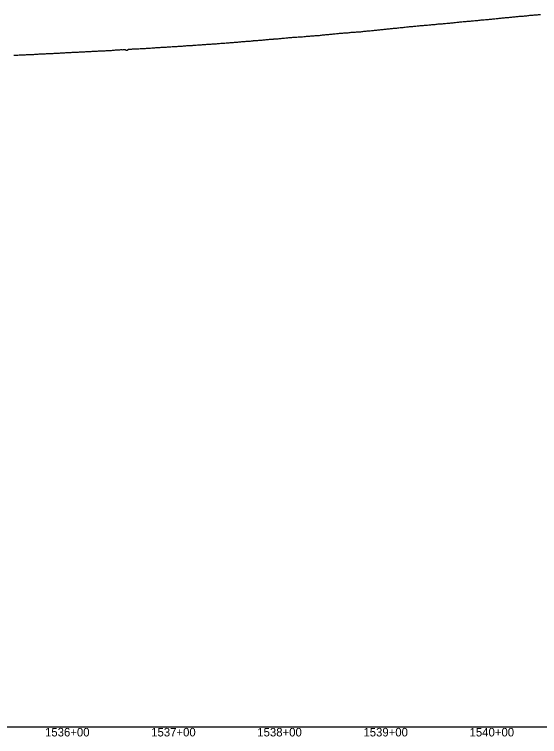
# Model space of a CAD drawing. Extents: x -3793 to 50787, y -1075 to 6138.
# Drawn here: x 40869 to 41364, y 2991 to 3671 of the extents above; entities that cross this region are included whole.
import ezdxf

# ---------------------------------------------------------------- set-up
doc = ezdxf.new("R2010")
doc.units = 0
for name, color, linetype in [('RD_DDB_Profile_EX', 7, 'Continuous'), ('RD_DDB_StaTX', 7, 'Continuous'), ('RD_GPK_Profile_Cell', 7, 'Continuous')]:
    doc.layers.add(name, color=color, linetype=linetype)

msp = doc.modelspace()

# ---------------------------------------------------------------- linework, layer by layer
at = {"layer": 'RD_DDB_Profile_EX'}
for points in [[(41304.522354, 3665.560805), (41305.515696, 3665.659845), (41306.519058, 3665.758915), (41307.52242, 3665.761925), (41308.515761, 3666.00977), (41309.519123, 3666.05995), (41310.522485, 3666.210125), (41311.515826, 3666.26085), (41312.51919, 3666.360415), (41313.089063, 3666.44571), (41313.522528, 3666.509945), (41314.515813, 3666.51188), (41315.519119, 3666.563275), (41316.522425, 3666.762145), (41317.51571, 3666.86157), (41318.519016, 3666.911695), (41319.522322, 3666.96248), (41320.515609, 3667.063195), (41321.518915, 3667.163335), (41322.626082, 3667.27984), (41323.515457, 3667.413485), (41324.518708, 3667.5122), (41325.521959, 3667.662265), (41326.515336, 3667.71282), (41327.518588, 3667.714165), (41328.521839, 3667.86295), (41329.515069, 3668.012305), (41330.51832, 3668.11237), (41331.52157, 3668.26244), (41332.163101, 3668.32703), (41332.514781, 3668.36242), (41333.517977, 3668.363725), (41334.521173, 3668.36438), (41335.514351, 3668.563), (41336.517547, 3668.7117), (41337.520612, 3668.7617), (41338.513919, 3668.86229), (41339.517115, 3669.011645), (41340.520181, 3669.06294), (41341.70012, 3669.171535), (41342.516638, 3669.21282), (41343.519654, 3669.31083), (41344.512904, 3669.459455), (41345.516044, 3669.561925), (41346.519061, 3669.612485), (41347.512307, 3669.66298), (41348.515449, 3669.71414), (41349.518589, 3669.862235), (41350.511711, 3669.9615), (41351.514836, 3670.01323), (41352.517925, 3670.112485), (41353.510993, 3670.21228), (41354.51408, 3670.41099), (41355.517168, 3670.512005), (41356.510349, 3670.512365), (41357.513325, 3670.56221), (41358.516412, 3670.71152), (41359.509589, 3670.81023), (41360.774158, 3670.911665), (41361.515618, 3670.91202), (41362.508737, 3671.01223), (41363.511671, 3671.16098), (41364.514705, 3671.21076)], [(41208.181853, 3656.36982), (41209.14084, 3656.465125), (41210.144887, 3656.519845), (41211.139801, 3656.61803), (41212.143867, 3656.765815), (41213.147688, 3656.867), (41214.142829, 3656.966395), (41215.146675, 3657.01644), (41216.14181, 3657.11794), (41217.145645, 3657.218005), (41217.718872, 3657.27567), (41218.139955, 3657.31691), (41219.144831, 3657.46423), (41220.13891, 3657.51621), (41221.142969, 3657.716205), (41222.137048, 3657.76716), (41223.14109, 3657.866155), (41224.144948, 3657.965135), (41225.139228, 3658.06408), (41226.143069, 3658.26509), (41227.255891, 3658.31403), (41228.141205, 3658.31399), (41229.135479, 3658.36588), (41230.139518, 3658.61286), (41231.14336, 3658.663805), (41232.137631, 3658.76469), (41233.141475, 3658.86464), (41234.135744, 3658.96357), (41235.13959, 3659.06449), (41236.133858, 3659.16439), (41236.79291, 3659.19718), (41237.137705, 3659.216235), (41238.141758, 3659.463265), (41239.136019, 3659.463125), (41240.139869, 3659.56396), (41241.134126, 3659.812885), (41242.137979, 3659.81371), (41243.132233, 3659.86265), (41244.13609, 3659.963455), (41245.140127, 3660.064245), (41246.329929, 3660.13354), (41247.138236, 3660.21306), (41248.132479, 3660.362), (41249.136358, 3660.46354), (41250.130596, 3660.56249), (41251.134465, 3660.711515), (41252.1385, 3660.76137), (41253.132731, 3660.76278), (41254.137451, 3660.861965), (41255.131669, 3661.01101), (41256.135558, 3661.060845), (41257.12977, 3661.062705), (41258.133664, 3661.261075), (41259.137698, 3661.36018), (41260.13178, 3661.411235), (41261.135815, 3661.56036), (41262.130011, 3661.610085), (41263.13392, 3661.75925), (41264.12811, 3661.809595), (41265.403967, 3661.872275), (41266.136059, 3661.90912), (41267.130129, 3662.15714), (41268.134163, 3662.208515), (41269.128336, 3662.258185), (41270.132268, 3662.405935), (41271.126441, 3662.45663), (41272.13038, 3662.457305), (41273.134413, 3662.606595), (41274.128484, 3662.656705), (41275.132517, 3662.80562), (41276.126588, 3662.85528), (41277.130622, 3662.90571), (41278.124759, 3663.05499), (41279.128726, 3663.104995), (41280.13276, 3663.204375), (41281.126831, 3663.304285), (41282.130869, 3663.353705), (41283.126014, 3663.55379), (41283.520106, 3663.70378), (41284.513666, 3663.75431), (41285.517092, 3663.854605), (41286.520568, 3664.004615), (41287.514082, 3664.05514), (41288.517498, 3664.106075), (41289.520976, 3664.30539), (41290.5145, 3664.35561), (41291.517906, 3664.505155), (41292.521382, 3664.506555), (41293.514916, 3664.55719), (41294.015025, 3664.632105), (41294.518284, 3664.70664), (41295.521703, 3664.856005), (41296.515188, 3664.907035), (41297.51852, 3664.90861), (41298.521939, 3665.008875), (41299.515431, 3665.109075), (41300.518755, 3665.20983), (41301.522174, 3665.310105), (41302.51557, 3665.360315), (41303.552044, 3665.46337), (41304.522354, 3665.560805)], [(41112.163278, 3647.927235), (41112.811662, 3648.024015), (41113.168264, 3648.07571), (41114.163253, 3648.17411), (41115.168232, 3648.27256), (41116.163221, 3648.32248), (41117.1682, 3648.37543), (41118.163215, 3648.523825), (41119.1585, 3648.67077), (41120.163183, 3648.67073), (41121.158467, 3648.8236), (41122.348682, 3648.85342), (41123.15845, 3648.77633), (41124.435503, 3649.04835), (41125.380896, 3649.14322), (41126.336889, 3649.23826), (41127.283449, 3649.33325), (41128.240359, 3649.428385), (41129.188088, 3649.52349), (41130.145916, 3649.618715), (41131.094815, 3649.66626), (41132.053607, 3649.666185), (41133.004056, 3649.71374), (41133.964326, 3649.856825), (41134.916389, 3649.952255), (41136.163057, 3650.070245), (41137.158051, 3650.07137), (41138.162987, 3650.12256), (41139.157981, 3650.221015), (41140.162917, 3650.27218), (41141.42272, 3650.385065), (41142.162841, 3650.424315), (41143.158078, 3650.523985), (41144.153039, 3650.717445), (41145.157986, 3650.719725), (41146.152948, 3650.7719), (41147.157895, 3650.822865), (41148.152858, 3650.92137), (41149.156973, 3651.118215), (41150.16166, 3651.119235), (41151.156049, 3651.169595), (41152.159885, 3651.22249), (41153.155108, 3651.32089), (41154.158944, 3651.418805), (41155.153337, 3651.46783), (41156.158275, 3651.520105), (41157.152397, 3651.67044), (41158.156505, 3651.816915), (41159.151457, 3651.917945), (41160.155565, 3651.970885), (41160.496758, 3652.02221), (41161.150511, 3652.120535), (41162.154611, 3652.219555), (41163.158425, 3652.271195), (41164.153654, 3652.32081), (41165.157468, 3652.42115), (41166.151868, 3652.520075), (41167.156512, 3652.619785), (41168.150911, 3652.671365), (41169.15499, 3652.823065), (41170.149953, 3652.921315), (41171.154024, 3653.07025), (41172.148981, 3653.16851), (41173.153052, 3653.1701), (41174.147181, 3653.31894), (41175.152079, 3653.419955), (41176.155881, 3653.472915), (41177.150279, 3653.621775), (41178.154911, 3653.72275), (41179.149284, 3653.867575), (41179.570796, 3653.867675), (41180.153101, 3653.867765), (41181.1483, 3653.968715), (41182.152364, 3654.020265), (41183.147314, 3654.02112), (41184.151377, 3654.122685), (41185.145477, 3654.171515), (41186.150391, 3654.368445), (41187.154189, 3654.418645), (41188.148554, 3654.41879), (41189.153205, 3654.521035), (41190.147561, 3654.62115), (41191.151352, 3654.767325), (41192.146539, 3654.86689), (41193.150358, 3654.868325), (41194.145541, 3654.919135), (41195.149598, 3654.97187), (41196.143713, 3655.07197), (41197.148599, 3655.21894), (41198.142692, 3655.415235), (41198.644834, 3655.4153), (41199.146768, 3655.417885), (41200.151401, 3655.3724), (41201.145736, 3655.666225), (41202.149559, 3655.71756), (41203.144726, 3655.815825), (41204.148533, 3655.914695), (41205.143716, 3655.9678), (41206.14753, 3656.1191), (41207.141855, 3656.21916), (41208.181853, 3656.36982)], [(41016.179545, 3640.77697), (41017.441472, 3640.887965), (41018.171052, 3640.925855), (41019.175887, 3640.927895), (41020.172194, 3640.979095), (41021.177886, 3641.07746), (41022.173361, 3641.12649), (41023.179024, 3641.17488), (41024.174504, 3641.27831), (41025.170517, 3641.329525), (41026.175346, 3641.37865), (41027.171656, 3641.47689), (41028.177323, 3641.57666), (41029.172763, 3641.675585), (41030.178427, 3641.72686), (41031.173593, 3641.828785), (41032.169865, 3641.82849), (41033.17553, 3641.87676), (41034.170971, 3641.97568), (41035.176634, 3641.97696), (41036.172077, 3642.075875), (41036.51551, 3642.09287), (41037.177727, 3642.127125), (41038.17285, 3642.32444), (41039.169133, 3642.32562), (41040.17478, 3642.326835), (41041.170205, 3642.427205), (41042.175851, 3642.52542), (41043.171276, 3642.62577), (41044.176921, 3642.626995), (41045.172878, 3642.676645), (41046.168324, 3642.77399), (41047.173931, 3642.825175), (41048.169362, 3642.92545), (41049.174995, 3643.02216), (41050.1704, 3643.073915), (41051.176033, 3643.17507), (41052.171975, 3643.226135), (41053.177072, 3643.227975), (41054.173014, 3643.277545), (41055.168438, 3643.374915), (41055.589548, 3643.39571), (41056.174043, 3643.424565), (41057.16945, 3643.524785), (41058.175076, 3643.62439), (41059.171003, 3643.62535), (41060.176084, 3643.722805), (41061.172011, 3643.773785), (41062.167408, 3643.92259), (41063.173019, 3644.019455), (41064.169242, 3644.020435), (41065.174026, 3644.124845), (41066.169963, 3644.17429), (41067.175028, 3644.225895), (41068.170942, 3644.322665), (41069.16631, 3644.42282), (41070.171084, 3644.474425), (41071.166457, 3644.573225), (41072.171227, 3644.72071), (41073.166329, 3644.772235), (41074.171371, 3644.823875), (41074.663586, 3644.873425), (41075.166466, 3644.922585), (41076.171519, 3645.022745), (41077.166582, 3645.171425), (41078.171349, 3645.22301), (41079.1667, 3645.22457), (41080.171464, 3645.37328), (41081.166818, 3645.47339), (41082.171579, 3645.525015), (41083.166936, 3645.575135), (41084.200605, 3645.67821), (41085.166745, 3645.77536), (41086.171784, 3645.82547), (41087.16686, 3645.924005), (41088.171875, 3646.024125), (41089.166951, 3646.07416), (41090.171939, 3646.12582), (41091.16699, 3646.17588), (41092.162344, 3646.324415), (41093.167028, 3646.471485), (41093.737624, 3646.500185), (41094.162379, 3646.521515), (41095.167048, 3646.62467), (41096.162393, 3646.674675), (41097.167087, 3646.67783), (41098.162407, 3646.777855), (41099.1671, 3646.876375), (41100.16242, 3646.9764), (41101.167112, 3647.07647), (41102.16329, 3647.1258), (41103.274643, 3647.290405), (41104.163293, 3647.4228), (41105.168283, 3647.42585), (41106.163283, 3647.475815), (41107.168273, 3647.575825), (41108.163273, 3647.62579), (41109.168263, 3647.7758), (41110.163288, 3647.87423), (41111.168252, 3647.92426), (41112.163278, 3647.927235)], [(40920.175673, 3635.41727), (40921.18255, 3635.46706), (40922.178802, 3635.470545), (40923.175258, 3635.519895), (40924.181247, 3635.570375), (40925.178333, 3635.57209), (40926.174795, 3635.620365), (40927.180779, 3635.719745), (40928.177865, 3635.770455), (40929.174314, 3635.82085), (40930.180312, 3635.869065), (40931.176562, 3635.87054), (40931.6083, 3635.891855), (40932.183582, 3635.92249), (40933.179807, 3636.021675), (40934.176013, 3636.072), (40935.182187, 3636.073595), (40936.179227, 3636.17198), (40937.175433, 3636.222305), (40938.181607, 3636.27272), (40939.177833, 3636.22545), (40940.174873, 3636.224975), (40941.181045, 3636.37422), (40942.177227, 3636.47327), (40943.173656, 3636.52477), (40944.180392, 3636.57312), (40945.176574, 3636.62338), (40946.182723, 3636.62498), (40947.179739, 3636.67446), (40948.175941, 3636.77471), (40949.18209, 3636.87257), (40950.178272, 3636.874085), (40950.682338, 3636.899105), (40951.175523, 3636.92356), (40952.181401, 3637.021335), (40953.17756, 3637.072775), (40954.173972, 3637.074235), (40955.180678, 3637.12376), (40956.176836, 3637.221435), (40957.182983, 3637.2704), (40958.179141, 3637.32185), (40959.176384, 3637.32386), (40960.219358, 3637.377875), (40961.178395, 3637.472995), (40962.174786, 3637.57184), (40963.181468, 3637.66884), (40964.177603, 3637.72021), (40965.173992, 3637.77032), (40966.180677, 3637.771105), (40967.177082, 3637.822455), (40968.173219, 3637.971325), (40969.179071, 3638.070255), (40969.756377, 3638.040985), (40970.176279, 3638.020935), (40971.182114, 3638.07231), (40972.178228, 3638.122375), (40973.17459, 3638.12493), (40974.181259, 3637.491295), (40975.177615, 3637.492635), (40976.17375, 3638.37319), (40977.179587, 3638.472115), (40978.176776, 3638.61669), (40979.293396, 3638.581125), (40980.178714, 3638.66921), (40981.175877, 3638.71857), (40982.171969, 3638.819735), (40983.178009, 3638.917495), (40984.174102, 3638.91983), (40985.180769, 3638.871485), (40986.177068, 3638.921505), (40987.173161, 3639.02264), (40988.17922, 3639.121595), (40988.830415, 3639.121085), (40989.176122, 3639.11973), (40990.172412, 3639.121855), (40991.177398, 3639.22155), (40992.17347, 3639.221485), (40993.178654, 3639.32112), (40994.174727, 3639.372225), (40995.180765, 3639.42108), (40996.175984, 3639.47297), (40997.172056, 3639.5717), (40998.367434, 3639.683225), (40999.173297, 3639.72359), (41000.178483, 3639.77559), (41001.174535, 3639.825455), (41002.180301, 3639.971595), (41003.175753, 3640.02218), (41004.171805, 3640.073365), (41005.176993, 3640.07805), (41006.173023, 3640.1266), (41007.178211, 3640.22462), (41008.174258, 3640.27584), (41009.179964, 3640.32304), (41010.175437, 3640.377705), (41011.17147, 3640.428875), (41012.176641, 3640.526775), (41013.172649, 3640.6238), (41014.178371, 3640.675095), (41015.173853, 3640.72848), (41016.179545, 3640.77697)], [(40868.176529, 3632.912395), (40869.183746, 3632.913215), (40870.180994, 3632.913955), (40871.178242, 3632.91396), (40872.175636, 3632.963965), (40873.181865, 3633.015605), (40874.386186, 3633.07677), (40875.176338, 3633.116335), (40876.183513, 3633.166385), (40877.179891, 3633.21634), (40878.177096, 3633.21792), (40879.184284, 3633.26714), (40880.181503, 3633.36626), (40881.177867, 3633.318715), (40882.175255, 3633.319495), (40883.18226, 3633.417845), (40884.179472, 3633.46607), (40885.175997, 3633.517585), (40886.182967, 3633.56932), (40887.180158, 3633.619175), (40888.177521, 3633.719895), (40889.183653, 3633.76989), (40890.180844, 3633.768845), (40891.178198, 3633.81783), (40892.175387, 3633.966815), (40893.460224, 3633.9824), (40894.178686, 3634.018295), (40895.17603, 3634.019), (40896.182967, 3634.117105), (40897.179289, 3634.166745), (40898.176637, 3634.21749), (40899.18357, 3634.269235), (40900.180734, 3634.318115), (40901.177227, 3634.3678), (40902.17439, 3634.368535), (40903.181332, 3634.319335), (40904.178635, 3634.41907), (40905.17577, 3634.5661), (40906.18184, 3634.665755), (40907.17916, 3634.715525), (40908.176295, 3634.717095), (40909.183206, 3634.717835), (40910.179684, 3634.817455), (40911.176804, 3634.81721), (40912.173939, 3634.91606), (40912.534262, 3634.951785), (40913.181026, 3635.015865), (40914.177284, 3635.06539), (40915.173558, 3635.066715), (40916.179611, 3635.118175), (40917.176894, 3635.21693), (40918.173169, 3635.266385), (40919.179199, 3635.366875), (40920.175673, 3635.41727)]]:
    msp.add_lwpolyline(points, dxfattribs=at)
at = {"layer": 'RD_GPK_Profile_Cell'}
msp.add_line((1000, 3000), (46549.603806, 3000), dxfattribs=at)

# ---------------------------------------------------------------- texts
at = {"layer": 'RD_DDB_StaTX'}
for s, p in [('1536+00', (40897.651676, 2991)), ('1537+00', (40997.651676, 2991)), ('1538+00', (41097.651676, 2991)), ('1539+00', (41197.651676, 2991)), ('1540+00', (41297.651676, 2991))]:
    msp.add_text(s, height=8, dxfattribs=at).set_placement(p)

doc.saveas('drawing.dxf')
